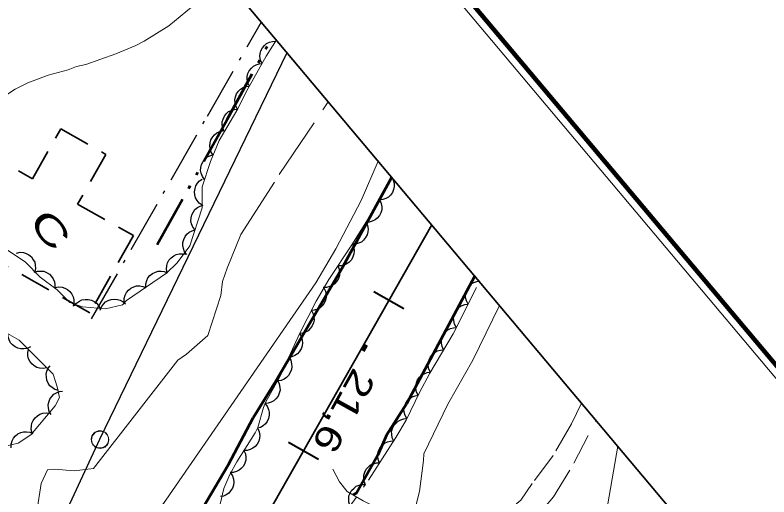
# Model space of a CAD drawing. Extents: x 386081 to 389416, y 5130568 to 5134082.
# Drawn here: x 388302.6 to 388389.6, y 5132867.2 to 5132922.8 of the extents above; entities that cross this region are included whole.
import ezdxf

# ---------------------------------------------------------------- set-up
doc = ezdxf.new("R2010")
doc.units = 0
doc.header["$LTSCALE"] = 1.2
for name, pattern in [('DASH_DOUBLE_DOT', [9.2, 5, -1.2, 0.3, -1.2, 0.3, -1.2]), ('DOT_DASHED', [7.7, 5, -1.2, 0.3, -1.2]), ('LONG_DASHED', [7.5, 6, -1.5]), ('MEDIUM_DASHED', [4.5, 3, -1.5])]:
    doc.linetypes.add(name, pattern=pattern)
for name, color, linetype, lineweight in [('1', 7, 'Continuous', 53), ('19', 7, 'Continuous', 13), ('2', 7, 'Continuous', 13), ('23', 7, 'Continuous', 40), ('3', 7, 'Continuous', 140), ('31', 7, 'Continuous', 70), ('36', 7, 'Continuous', 13), ('4', 7, 'DASH_DOUBLE_DOT', 53), ('41', 7, 'DOT_DASHED', 25), ('44', 7, 'Continuous', 25), ('60', 7, 'Continuous', 13)]:
    doc.layers.add(name, color=color, linetype=linetype, lineweight=lineweight)

msp = doc.modelspace()

# ---------------------------------------------------------------- linework, layer by layer
at = {"layer": '1'}
for points in [[(388303.45, 5132821.05), (388301.48, 5132823.55), (388301.32, 5132824.05), (388301.12, 5132825.75), (388301.33, 5132827.57), (388301.9, 5132829.01), (388310.11, 5132842.73), (388319.09, 5132857.21), (388327.21, 5132870.94), (388330.04, 5132876.34), (388332.65, 5132880.58), (388340.4, 5132893.78), (388346.06, 5132904.12)], [(388355.64, 5132892.72), (388347.75, 5132877.97), (388345.46, 5132874.33), (388344.43, 5132872.04), (388341.97, 5132867.66), (388341.59, 5132867.44)]]:
    msp.add_lwpolyline(points, dxfattribs=at)
at = {"layer": '19'}
for points in [[(388302.59, 5132914.3), (388304.04, 5132915), (388306.39, 5132915.92), (388308.68, 5132916.53), (388309.64, 5132916.9), (388310.72, 5132917.14), (388314.21, 5132918.37), (388316.5, 5132919.34), (388317.47, 5132919.83), (388320.3, 5132921.6), (388322.93, 5132923.74), (388326.63, 5132927.25)], [(388302.59, 5132914.3), (388300.02, 5132912.63), (388297.23, 5132909.83), (388294.73, 5132905.63)]]:
    msp.add_lwpolyline(points, dxfattribs=at)
at = {"layer": '19', "linetype": 'MEDIUM_DASHED'}
for points in [[(388367.97, 5132878.03), (388366.8, 5132875.66), (388364.67, 5132871.98), (388362.27, 5132868.76), (388360.96, 5132866.84), (388359.27, 5132865.4), (388356.85, 5132863.88), (388354.69, 5132863.13), (388351.42, 5132862.82), (388348.22, 5132863.44), (388346.22, 5132864.51), (388344.46, 5132865.9), (388342.76, 5132866.74), (388340.92, 5132867.84), (388340.01, 5132868.97), (388339.25, 5132870.41)], [(388348.1, 5132848.28), (388349.56, 5132851.51), (388351.28, 5132854.01), (388353.56, 5132856.94), (388355.81, 5132859.67), (388357.52, 5132860.96), (388358.82, 5132861.75), (388360.32, 5132862.84), (388361.78, 5132864.03), (388362.66, 5132864.8), (388364.72, 5132867.23), (388367.08, 5132871.12), (388369.62, 5132876.05)]]:
    msp.add_lwpolyline(points, dxfattribs=at)
at = {"layer": '2', "linetype": 'LONG_DASHED'}
msp.add_lwpolyline([(388328.61, 5132897.49), (388333.07, 5132904.43), (388338.72, 5132912.84)], dxfattribs=at)
at = {"layer": '2'}
for points in [[(388301.29, 5132817.25), (388297.43, 5132822.72), (388297.09, 5132823.47), (388296.5, 5132825.53), (388296.26, 5132827.45), (388296.41, 5132829.63), (388296.84, 5132831.32), (388297.92, 5132834.07), (388299.11, 5132836.19), (388311.62, 5132854.33), (388316.05, 5132861.32), (388319.96, 5132866.84), (388337.29, 5132891.93), (388339.61, 5132895.87), (388342.5, 5132901.44), (388344.48, 5132905.99)], [(388302.51, 5132855.62), (388303.51, 5132858.93), (388304.09, 5132862.05), (388305.06, 5132865.51), (388305.56, 5132868.76), (388306.29, 5132870.33), (388307.11, 5132870.4), (388309.37, 5132870.22), (388311.63, 5132870.49), (388321.36, 5132883.01), (388322.36, 5132883.71), (388324.8, 5132885.83), (388326.32, 5132890.48), (388326.52, 5132892.08), (388327.05, 5132893.63), (388328.61, 5132897.49)], [(388358.49, 5132889.32), (388355.39, 5132883.01), (388352.53, 5132877.92), (388349.74, 5132872.18), (388349.72, 5132871.41), (388349.26, 5132867.82), (388348.42, 5132864.47), (388347.96, 5132863.96), (388347.4, 5132863.09)], [(388372.13, 5132873.07), (388370, 5132860.63)]]:
    msp.add_lwpolyline(points, dxfattribs=at)
at = {"layer": '23'}
for p, q in [((388343.98, 5132890.92), (388347.46, 5132888.95)), ((388334.11, 5132873.53), (388337.59, 5132871.55))]:
    msp.add_line(p, q, dxfattribs=at)
at = {"layer": '23', "lineweight": 35}
msp.add_lwpolyline([(388350.66, 5132898.63), (388202.91, 5132638.38), (388174.85, 5132589.18), (388148.16, 5132542.09), (388122.46, 5132497.01), (388036.96, 5132346.4), (388027.91, 5132330.61), (387994.29, 5132271.3), (387943.96, 5132182.8), (387915.65, 5132132.74), (387888.36, 5132084.71), (387863.09, 5132039.98), (387797.42, 5131924.62), (387647.54, 5131660.34), (387567.35, 5131519.3), (387534.84, 5131461.86), (387476.24, 5131358.73)], dxfattribs=at)
at = {"layer": '3'}
msp.add_line((388343.11, 5132884.78), (388342.72, 5132884.08), dxfattribs=at)
at = {"layer": '31', "linetype": 'MEDIUM_DASHED', "lineweight": 35}
msp.add_lwpolyline([(388313.03, 5132906.76), (388309.79, 5132901.01), (388316.22, 5132897.4), (388311.18, 5132888.45), (388293.23, 5132898.57), (388298.27, 5132907.51), (388304.59, 5132903.94), (388307.83, 5132909.7)], close=True, dxfattribs=at)
at = {"layer": '36', "lineweight": 25}
msp.add_lwpolyline([(387737.65, 5132640.07), (387761.57, 5132662.08), (387796.75, 5132640.73), (387837.73, 5132629.42), (387876.02, 5132653.88), (387905.18, 5132676.93), (387941.93, 5132647.03), (388004.64, 5132617.46), (388067.52, 5132587.58), (388129.01, 5132557.53), (388159.69, 5132610.01), (388184.51, 5132651.37), (388290.36, 5132826.58), (388312.34, 5132873.88), (388333.97, 5132918.51)], dxfattribs=at)
at = {"layer": '36'}
for centre in [(388312.358, 5132873.86), (388312.388, 5132873.8)]:
    msp.add_circle(centre, 1, dxfattribs=at)
at = {"layer": '4'}
msp.add_lwpolyline([(388318.98, 5132896.34), (388327.06, 5132910.79), (388332.34, 5132920.45)], dxfattribs=at)
at = {"layer": '41'}
msp.add_lwpolyline([(388311.4, 5132887.76), (388324.77, 5132911.17), (388331, 5132922.05)], dxfattribs=at)
at = {"layer": '44', "linetype": 'DOT_DASHED', "lineweight": 13}
for points in [[(388300.84, 5132896.28), (388303.77, 5132894.32), (388305.47, 5132892.6), (388307.42, 5132891.13), (388308.88, 5132889.66), (388310.34, 5132889.17), (388313.02, 5132888.92), (388314.96, 5132889.4), (388315.44, 5132889.88), (388320.06, 5132893.04), (388321.27, 5132894.25), (388322.73, 5132896.2), (388324.18, 5132900.58), (388324.17, 5132903.02), (388325.14, 5132905.94), (388326.11, 5132908.37), (388328.29, 5132912.02), (388329.25, 5132913.97), (388331.57, 5132918.1), (388332.74, 5132919.98)], [(388346.03, 5132904.15), (388344.55, 5132901.28), (388341.45, 5132896.3), (388338.77, 5132892.32), (388337.34, 5132889.8), (388335.39, 5132886.05), (388333.14, 5132881.09), (388331.53, 5132878.19), (388331.26, 5132877.54), (388330.57, 5132875.23), (388330.28, 5132874.61), (388328.18, 5132871.28), (388327.34, 5132869.79), (388326.67, 5132868.2), (388325.89, 5132864.87)], [(388338.43, 5132862.28), (388343.36, 5132869.13), (388346.52, 5132874.08), (388347.71, 5132876.09), (388349.26, 5132879.26), (388350.45, 5132881.49), (388353.12, 5132886.05), (388356.18, 5132892.07)], [(388300.97, 5132872.94), (388302.92, 5132873.42), (388304.38, 5132874.39), (388307.2, 5132877.71), (388307.68, 5132878.69), (388307.44, 5132879.91), (388306.95, 5132881.37), (388303.05, 5132885.29), (388299.64, 5132887.25)]]:
    msp.add_lwpolyline(points, dxfattribs=at)
at = {"layer": '44'}
for points in [[(388331.05, 5132917.27), (388330.88, 5132917.65), (388330.83, 5132918.06), (388330.84, 5132918.39), (388330.94, 5132918.72), (388331.11, 5132919.05), (388331.36, 5132919.34), (388331.6, 5132919.56), (388331.92, 5132919.71), (388332.28, 5132919.8), (388332.64, 5132919.82)], [(388329.62, 5132914.63), (388329.44, 5132915.01), (388329.37, 5132915.41), (388329.36, 5132915.74), (388329.44, 5132916.08), (388329.6, 5132916.41), (388329.84, 5132916.71), (388330.07, 5132916.94), (388330.38, 5132917.1), (388330.73, 5132917.22), (388331.09, 5132917.25)], [(388328.26, 5132911.96), (388328.05, 5132912.32), (388327.96, 5132912.72), (388327.93, 5132913.05), (388328, 5132913.39), (388328.14, 5132913.74), (388328.36, 5132914.05), (388328.58, 5132914.29), (388328.88, 5132914.47), (388329.23, 5132914.6), (388329.59, 5132914.65)], [(388326.72, 5132909.39), (388326.54, 5132909.77), (388326.48, 5132910.17), (388326.48, 5132910.5), (388326.58, 5132910.84), (388326.74, 5132911.17), (388326.99, 5132911.46), (388327.22, 5132911.69), (388327.54, 5132911.84), (388327.9, 5132911.94), (388328.26, 5132911.96)], [(388325.44, 5132906.68), (388325.2, 5132907.03), (388325.08, 5132907.42), (388325.03, 5132907.74), (388325.07, 5132908.09), (388325.18, 5132908.45), (388325.38, 5132908.77), (388325.57, 5132909.03), (388325.86, 5132909.23), (388326.2, 5132909.39), (388326.55, 5132909.47)], [(388324.45, 5132903.85), (388324.19, 5132904.19), (388324.05, 5132904.57), (388323.97, 5132904.89), (388324, 5132905.24), (388324.08, 5132905.6), (388324.26, 5132905.94), (388324.44, 5132906.21), (388324.72, 5132906.42), (388325.05, 5132906.6), (388325.39, 5132906.7)], [(388324.18, 5132900.9), (388323.83, 5132901.13), (388323.57, 5132901.45), (388323.4, 5132901.73), (388323.31, 5132902.07), (388323.28, 5132902.44), (388323.34, 5132902.81), (388323.43, 5132903.13), (388323.62, 5132903.42), (388323.87, 5132903.7), (388324.17, 5132903.9)], [(388346.03, 5132904.15), (388346.23, 5132903.78), (388346.31, 5132903.39), (388346.34, 5132903.06), (388346.26, 5132902.71), (388346.12, 5132902.37), (388345.89, 5132902.06), (388345.67, 5132901.83), (388345.36, 5132901.65), (388345.01, 5132901.53), (388344.66, 5132901.48)], [(388323.34, 5132898.03), (388323.08, 5132898.37), (388322.94, 5132898.75), (388322.86, 5132899.07), (388322.89, 5132899.42), (388322.97, 5132899.78), (388323.15, 5132900.12), (388323.33, 5132900.39), (388323.61, 5132900.61), (388323.93, 5132900.78), (388324.28, 5132900.88)], [(388344.67, 5132901.47), (388344.84, 5132901.09), (388344.89, 5132900.69), (388344.89, 5132900.36), (388344.79, 5132900.02), (388344.62, 5132899.69), (388344.36, 5132899.41), (388344.12, 5132899.19), (388343.8, 5132899.04), (388343.45, 5132898.94), (388343.09, 5132898.93)], [(388343.09, 5132898.93), (388343.26, 5132898.55), (388343.31, 5132898.14), (388343.3, 5132897.81), (388343.2, 5132897.48), (388343.03, 5132897.15), (388342.78, 5132896.86), (388342.54, 5132896.64), (388342.22, 5132896.49), (388341.86, 5132896.39), (388341.5, 5132896.38)], [(388322.39, 5132895.19), (388322.14, 5132895.52), (388322, 5132895.9), (388321.92, 5132896.22), (388321.94, 5132896.57), (388322.03, 5132896.93), (388322.21, 5132897.27), (388322.39, 5132897.54), (388322.67, 5132897.76), (388322.99, 5132897.94), (388323.34, 5132898.03)], [(388341.5, 5132896.38), (388341.66, 5132895.99), (388341.7, 5132895.59), (388341.68, 5132895.26), (388341.57, 5132894.92), (388341.39, 5132894.6), (388341.12, 5132894.32), (388340.87, 5132894.11), (388340.55, 5132893.98), (388340.19, 5132893.89), (388339.83, 5132893.89)], [(388302.73, 5132895.37), (388303.14, 5132895.45), (388303.54, 5132895.41), (388303.86, 5132895.33), (388304.17, 5132895.15), (388304.45, 5132894.91), (388304.67, 5132894.59), (388304.83, 5132894.31), (388304.9, 5132893.96), (388304.91, 5132893.59), (388304.84, 5132893.24)], [(388320.12, 5132893.1), (388320.04, 5132893.51), (388320.08, 5132893.91), (388320.16, 5132894.23), (388320.33, 5132894.54), (388320.57, 5132894.82), (388320.88, 5132895.04), (388321.17, 5132895.2), (388321.51, 5132895.27), (388321.88, 5132895.29), (388322.24, 5132895.22)], [(388304.75, 5132893.14), (388305.15, 5132893.28), (388305.55, 5132893.29), (388305.88, 5132893.26), (388306.21, 5132893.13), (388306.52, 5132892.93), (388306.78, 5132892.65), (388306.98, 5132892.39), (388307.1, 5132892.06), (388307.16, 5132891.7), (388307.15, 5132891.34)], [(388317.65, 5132891.39), (388317.65, 5132891.81), (388317.76, 5132892.2), (388317.9, 5132892.5), (388318.13, 5132892.77), (388318.41, 5132893), (388318.76, 5132893.16), (388319.07, 5132893.27), (388319.42, 5132893.27), (388319.79, 5132893.22), (388320.13, 5132893.09)], [(388339.83, 5132893.89), (388339.98, 5132893.5), (388340.02, 5132893.1), (388340, 5132892.77), (388339.89, 5132892.44), (388339.71, 5132892.11), (388339.45, 5132891.83), (388339.2, 5132891.62), (388338.87, 5132891.49), (388338.51, 5132891.4), (388338.15, 5132891.4)], [(388307.18, 5132891.37), (388307.59, 5132891.45), (388307.99, 5132891.41), (388308.31, 5132891.33), (388308.62, 5132891.15), (388308.9, 5132890.91), (388309.12, 5132890.6), (388309.28, 5132890.31), (388309.35, 5132889.97), (388309.36, 5132889.6), (388309.29, 5132889.24)], [(388315.17, 5132889.7), (388315.17, 5132890.12), (388315.29, 5132890.51), (388315.42, 5132890.81), (388315.65, 5132891.07), (388315.94, 5132891.31), (388316.29, 5132891.47), (388316.6, 5132891.57), (388316.95, 5132891.58), (388317.31, 5132891.52), (388317.65, 5132891.39)], [(388338.22, 5132891.36), (388338.41, 5132890.98), (388338.48, 5132890.58), (388338.49, 5132890.25), (388338.4, 5132889.91), (388338.24, 5132889.58), (388338, 5132889.28), (388337.77, 5132889.05), (388337.46, 5132888.89), (388337.1, 5132888.78), (388336.74, 5132888.75)], [(388354.86, 5132889.47), (388354.66, 5132889.84), (388354.57, 5132890.24), (388354.55, 5132890.57), (388354.62, 5132890.91), (388354.76, 5132891.25), (388354.99, 5132891.56), (388355.21, 5132891.8), (388355.51, 5132891.97), (388355.86, 5132892.1), (388356.22, 5132892.15)], [(388309.39, 5132889.26), (388309.66, 5132889.58), (388309.99, 5132889.81), (388310.29, 5132889.95), (388310.64, 5132890.01), (388311.01, 5132890.01), (388311.38, 5132889.91), (388311.68, 5132889.79), (388311.96, 5132889.57), (388312.2, 5132889.3), (388312.38, 5132888.98)], [(388312.39, 5132888.76), (388312.54, 5132889.16), (388312.78, 5132889.48), (388313.02, 5132889.72), (388313.32, 5132889.89), (388313.67, 5132890), (388314.06, 5132890.03), (388314.38, 5132890.02), (388314.71, 5132889.91), (388315.04, 5132889.73), (388315.31, 5132889.49)], [(388336.78, 5132888.73), (388336.98, 5132888.36), (388337.06, 5132887.96), (388337.09, 5132887.63), (388337.01, 5132887.29), (388336.87, 5132886.95), (388336.64, 5132886.64), (388336.41, 5132886.4), (388336.1, 5132886.23), (388335.76, 5132886.11), (388335.4, 5132886.07)], [(388353.5, 5132886.8), (388353.3, 5132887.16), (388353.21, 5132887.56), (388353.19, 5132887.89), (388353.26, 5132888.24), (388353.4, 5132888.58), (388353.63, 5132888.89), (388353.85, 5132889.13), (388354.16, 5132889.3), (388354.5, 5132889.43), (388354.86, 5132889.47)], [(388335.4, 5132886.07), (388335.62, 5132885.71), (388335.72, 5132885.32), (388335.76, 5132884.99), (388335.7, 5132884.64), (388335.58, 5132884.29), (388335.36, 5132883.98), (388335.15, 5132883.73), (388334.85, 5132883.54), (388334.51, 5132883.39), (388334.16, 5132883.33)], [(388352.03, 5132884.19), (388351.85, 5132884.56), (388351.79, 5132884.97), (388351.78, 5132885.3), (388351.88, 5132885.63), (388352.03, 5132885.97), (388352.28, 5132886.26), (388352.51, 5132886.49), (388352.83, 5132886.64), (388353.19, 5132886.75), (388353.54, 5132886.78)], [(388304.34, 5132884.55), (388303.97, 5132884.36), (388303.57, 5132884.3), (388303.24, 5132884.29), (388302.9, 5132884.38), (388302.56, 5132884.54), (388302.27, 5132884.78), (388302.04, 5132885.01), (388301.88, 5132885.33), (388301.77, 5132885.68), (388301.74, 5132886.04)], [(388306.22, 5132882.1), (388305.81, 5132882.03), (388305.4, 5132882.07), (388305.08, 5132882.15), (388304.78, 5132882.33), (388304.5, 5132882.56), (388304.28, 5132882.88), (388304.12, 5132883.16), (388304.05, 5132883.51), (388304.03, 5132883.88), (388304.1, 5132884.23)], [(388350.51, 5132881.6), (388350.33, 5132881.97), (388350.27, 5132882.38), (388350.27, 5132882.71), (388350.36, 5132883.05), (388350.52, 5132883.38), (388350.76, 5132883.67), (388351, 5132883.9), (388351.31, 5132884.06), (388351.67, 5132884.16), (388352.03, 5132884.19)], [(388334.16, 5132883.33), (388334.38, 5132882.98), (388334.48, 5132882.58), (388334.52, 5132882.26), (388334.46, 5132881.91), (388334.34, 5132881.56), (388334.12, 5132881.24), (388333.91, 5132880.99), (388333.62, 5132880.81), (388333.27, 5132880.66), (388332.92, 5132880.6)], [(388307.57, 5132879.51), (388307.17, 5132879.62), (388306.83, 5132879.84), (388306.58, 5132880.05), (388306.38, 5132880.34), (388306.24, 5132880.68), (388306.18, 5132881.06), (388306.16, 5132881.39), (388306.25, 5132881.73), (388306.4, 5132882.07), (388306.62, 5132882.35)], [(388349.1, 5132878.95), (388348.9, 5132879.32), (388348.82, 5132879.72), (388348.81, 5132880.05), (388348.89, 5132880.39), (388349.03, 5132880.73), (388349.27, 5132881.04), (388349.49, 5132881.27), (388349.8, 5132881.44), (388350.15, 5132881.56), (388350.51, 5132881.6)], [(388332.88, 5132880.62), (388333.07, 5132880.25), (388333.14, 5132879.85), (388333.15, 5132879.52), (388333.07, 5132879.18), (388332.92, 5132878.84), (388332.68, 5132878.54), (388332.45, 5132878.31), (388332.13, 5132878.15), (388331.78, 5132878.03), (388331.42, 5132878)], [(388306.72, 5132876.73), (388306.51, 5132877.09), (388306.42, 5132877.49), (388306.39, 5132877.82), (388306.46, 5132878.16), (388306.59, 5132878.51), (388306.82, 5132878.82), (388307.03, 5132879.06), (388307.34, 5132879.24), (388307.68, 5132879.38), (388308.04, 5132879.43)], [(388347.79, 5132876.25), (388347.58, 5132876.62), (388347.49, 5132877.01), (388347.46, 5132877.34), (388347.53, 5132877.69), (388347.66, 5132878.03), (388347.88, 5132878.34), (388348.1, 5132878.58), (388348.41, 5132878.76), (388348.75, 5132878.9), (388349.11, 5132878.95)], [(388331.4, 5132878), (388331.66, 5132877.68), (388331.82, 5132877.31), (388331.9, 5132876.99), (388331.89, 5132876.63), (388331.82, 5132876.27), (388331.65, 5132875.93), (388331.47, 5132875.65), (388331.2, 5132875.43), (388330.88, 5132875.24), (388330.54, 5132875.13)], [(388304.55, 5132874.59), (388304.44, 5132875), (388304.45, 5132875.4), (388304.5, 5132875.73), (388304.65, 5132876.05), (388304.87, 5132876.35), (388305.16, 5132876.59), (388305.43, 5132876.78), (388305.77, 5132876.87), (388306.14, 5132876.92), (388306.5, 5132876.88)], [(388346.27, 5132873.66), (388346.1, 5132874.04), (388346.04, 5132874.44), (388346.03, 5132874.77), (388346.13, 5132875.11), (388346.29, 5132875.45), (388346.54, 5132875.74), (388346.77, 5132875.96), (388347.09, 5132876.12), (388347.44, 5132876.22), (388347.8, 5132876.25)], [(388330.59, 5132875.1), (388330.76, 5132874.72), (388330.81, 5132874.31), (388330.8, 5132873.98), (388330.7, 5132873.65), (388330.53, 5132873.32), (388330.27, 5132873.03), (388330.03, 5132872.82), (388329.71, 5132872.67), (388329.35, 5132872.58), (388328.99, 5132872.56)], [(388302.1, 5132872.88), (388302.11, 5132873.3), (388302.23, 5132873.68), (388302.37, 5132873.98), (388302.6, 5132874.25), (388302.89, 5132874.48), (388303.24, 5132874.63), (388303.55, 5132874.73), (388303.9, 5132874.73), (388304.27, 5132874.67), (388304.6, 5132874.54)], [(388344.65, 5132871.14), (388344.48, 5132871.53), (388344.43, 5132871.93), (388344.44, 5132872.26), (388344.55, 5132872.6), (388344.72, 5132872.92), (388344.98, 5132873.21), (388345.22, 5132873.43), (388345.54, 5132873.57), (388345.9, 5132873.66), (388346.26, 5132873.67)], [(388328.99, 5132872.56), (388329.16, 5132872.18), (388329.21, 5132871.78), (388329.2, 5132871.45), (388329.09, 5132871.11), (388328.93, 5132870.78), (388328.67, 5132870.5), (388328.43, 5132870.28), (388328.11, 5132870.13), (388327.75, 5132870.04), (388327.39, 5132870.03)], [(388343.03, 5132868.62), (388342.87, 5132869), (388342.82, 5132869.4), (388342.83, 5132869.73), (388342.93, 5132870.07), (388343.11, 5132870.4), (388343.36, 5132870.68), (388343.61, 5132870.9), (388343.93, 5132871.04), (388344.29, 5132871.13), (388344.65, 5132871.14)], [(388327.43, 5132870), (388327.66, 5132869.65), (388327.77, 5132869.26), (388327.82, 5132868.93), (388327.77, 5132868.58), (388327.66, 5132868.23), (388327.45, 5132867.91), (388327.25, 5132867.65), (388326.95, 5132867.46), (388326.62, 5132867.31), (388326.26, 5132867.24)], [(388341.25, 5132866.2), (388341.11, 5132866.59), (388341.08, 5132867), (388341.11, 5132867.33), (388341.23, 5132867.66), (388341.42, 5132867.97), (388341.7, 5132868.24), (388341.95, 5132868.45), (388342.28, 5132868.57), (388342.64, 5132868.64), (388343, 5132868.63)]]:
    msp.add_lwpolyline(points, dxfattribs=at)
at = {"layer": '60'}
msp.add_line((387383.05, 5134080.13), (389414.21, 5131662), dxfattribs=at)
at = {"layer": '60', "lineweight": 158}
msp.add_lwpolyline([(386081.46, 5132988.14), (387383.17, 5134081.54), (389415.62, 5131661.88), (388113.9, 5130568.48)], close=True, dxfattribs=at)
at = {"layer": '60', "lineweight": 35}
msp.add_lwpolyline([(386109.63, 5132985.69), (387380.72, 5134053.36), (389052.99, 5132062.51), (387781.9, 5130994.83)], close=True, dxfattribs=at)

# ---------------------------------------------------------------- texts
at = {"layer": '3', "width": 1.3}
msp.add_text('21,6   ', height=3, rotation=241.058, dxfattribs=at).set_placement((388341.68, 5132882.28))
at = {"layer": '31', "width": 1.6}
msp.add_text('C', height=3, rotation=310.03, dxfattribs=at).set_placement((388303.99, 5132898.87))

doc.saveas('drawing.dxf')
